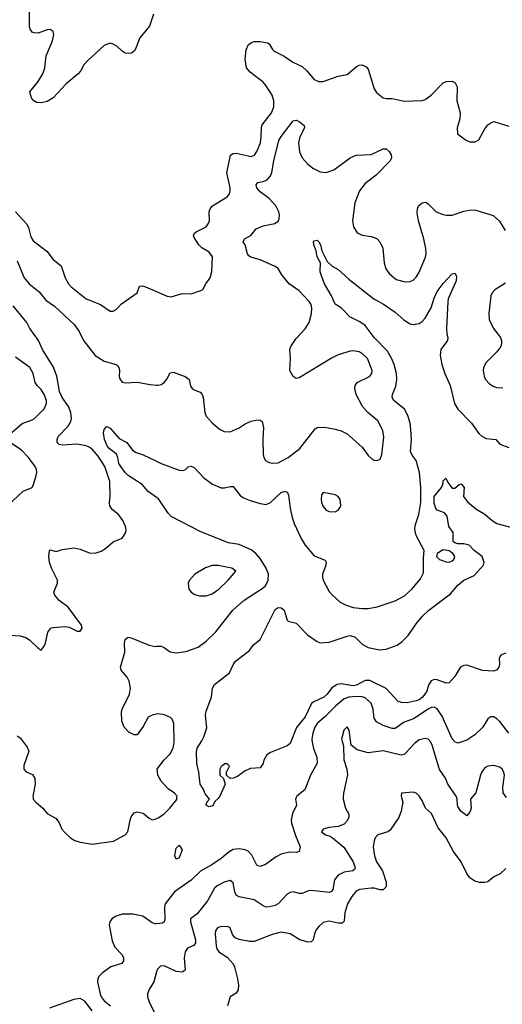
# Model space of a CAD drawing. Header units: inches. Extents: x 2134017 to 2292458, y 756222 to 916513.
# Tile 353 of 387: x 2249087 to 2252305, y 898620 to 905192. Entities that reach past the tile are written whole.
import ezdxf

# ---------------------------------------------------------------- set-up
doc = ezdxf.new("R2010")
doc.units = ezdxf.units.IN
doc.header["$MEASUREMENT"] = 0
for name, color, linetype in [('C2849', 7, 'Continuous'), ('C2859', 7, 'Continuous'), ('C2940', 7, 'Continuous'), ('C2950', 7, 'Continuous')]:
    doc.layers.add(name, color=color, linetype=linetype)

msp = doc.modelspace()

# ---------------------------------------------------------------- linework, layer by layer
at = {"layer": 'C2849', "color": 5}
for points, elevation in [([(2249175.4, 900000), (2249177.3, 899990), (2249194, 899970), (2249242, 899930), (2249270, 899894), (2249330, 899859.1), (2249350, 899830.8), (2249368, 899790), (2249386.6, 899766.6), (2249426, 899730), (2249453.7, 899713.7), (2249490, 899701.2), (2249570, 899688.5), (2249711.6, 899708.4), (2249789.3, 899750), (2249807.3, 899770), (2249822.9, 899850), (2249830, 899871), (2249850, 899898.8), (2249870, 899904.9), (2249910, 899895.5), (2249950, 899862.4), (2249970, 899852), (2249990, 899854.6), (2250000, 899859.1)], 240), ([(2250000, 899157.4), (2249990, 899156.3), (2249970, 899164.7), (2249908.8, 899208.8), (2249841, 899221), (2249770, 899221.2), (2249730, 899208.7), (2249701.1, 899190), (2249686.7, 899170), (2249683.5, 899150), (2249703.3, 899043.3), (2249721.7, 899001.7), (2249769.3, 898950), (2249779.7, 898930), (2249779.7, 898910), (2249767.6, 898892.4), (2249695.3, 898870), (2249638.2, 898830), (2249615.4, 898804.6), (2249607.7, 898790), (2249604.8, 898770), (2249622.2, 898690), (2249630.5, 898670), (2249650, 898643), (2249693, 898610)], 240), ([(2250000, 898836), (2249980.2, 898770), (2249950, 898718.4), (2249939.6, 898690), (2249939.1, 898670), (2249952.9, 898630), (2250000, 898537.7)], 260), ([(2249570, 898576.1), (2249521.5, 898641.5), (2249490, 898657.8), (2249447.6, 898652.4), (2249285.2, 898594.8)], 240)]:
    msp.add_lwpolyline(points, dxfattribs=dict(at, elevation=elevation))
at = {"layer": 'C2859', "color": 5}
for points, elevation in [([(2250929.6, 900000), (2250926, 899990), (2250933, 899950), (2250906.8, 899893.2), (2250897.1, 899850), (2250899.3, 899830), (2250926.8, 899746.8), (2250956.8, 899670), (2250950, 899639.5), (2250930, 899633.3), (2250885.5, 899634.5), (2250830, 899622), (2250796.2, 899603.8), (2250726.1, 899553.9), (2250690, 899539.6), (2250668, 899548), (2250634.4, 899614.4), (2250610, 899641.1), (2250590, 899650.9), (2250550, 899658.5), (2250510, 899652.2), (2250482.7, 899637.3), (2250430, 899593.1), (2250368.7, 899550), (2250291.6, 899508.4), (2250230, 899448.5), (2250119.3, 899370), (2250056.9, 899290), (2250052.3, 899267.7), (2250054.7, 899185.3), (2250050, 899169.4), (2250038.6, 899161.4), (2250000, 899157.4)], 240), ([(2250000, 899859.1), (2250010, 899863.6), (2250047.8, 899890), (2250088.3, 899930), (2250133.6, 899986.4), (2250135.3, 900000)], 240), ([(2251244.2, 900000), (2251243.6, 899990), (2251260.2, 899930), (2251282.8, 899890), (2251280.8, 899870), (2251270, 899845.6), (2251250, 899822), (2251210, 899806.3), (2251150, 899800.5), (2251111, 899790), (2251099.1, 899770), (2251126, 899750), (2251150, 899743.7), (2251170, 899732.4), (2251247.7, 899667.7), (2251310.2, 899570), (2251324.9, 899530), (2251319.7, 899520.3), (2251309.1, 899510.9), (2251250, 899502.2), (2251210, 899481.5), (2251186.4, 899450), (2251174.5, 899385.5), (2251166.7, 899373.3), (2251153.3, 899366.7), (2251030, 899380.4), (2251010, 899376.4), (2250970, 899358.7), (2250950, 899358.9), (2250910, 899369.8), (2250890, 899367.2), (2250870, 899355.4), (2250810, 899290.8), (2250790, 899279.3), (2250750, 899269.8), (2250730, 899268.7), (2250710, 899277.2), (2250650, 899316.1), (2250550, 899337), (2250530, 899347.6), (2250521, 899370), (2250511.3, 899431.3), (2250490, 899446.2), (2250450, 899435), (2250404.2, 899410), (2250385.3, 899394.7), (2250340.2, 899310), (2250270, 899224.8), (2250224.9, 899190), (2250224.7, 899170), (2250258.3, 899050), (2250260.2, 899030), (2250247, 899013), (2250206.1, 898993.9), (2250189.4, 898970), (2250183.8, 898930), (2250191.3, 898848.7), (2250170, 898835.4), (2250130, 898838.2), (2250050, 898876.3), (2250024.9, 898875.1), (2250005.5, 898854.5), (2250000, 898836)], 260), ([(2250414.2, 900000), (2250410, 899993.2), (2250387.5, 899972.5), (2250374.6, 899945.4), (2250350, 899939), (2250329.2, 899950), (2250335.3, 899970), (2250353.2, 899990), (2250344.5, 900000)], 220), ([(2251633.5, 900000), (2251641.6, 899970), (2251630.3, 899910), (2251614.3, 899865.7), (2251558.3, 899781.7), (2251542, 899770), (2251474.9, 899750), (2251456.9, 899730), (2251450.3, 899710), (2251444.9, 899670), (2251452.3, 899610), (2251467.2, 899570), (2251506.8, 899510), (2251530, 899434.8), (2251530, 899403.7), (2251510, 899384), (2251490, 899384.2), (2251450, 899395.8), (2251430, 899395.7), (2251354.6, 899385.4), (2251330, 899374.6), (2251301, 899339), (2251273.4, 899290), (2251255.4, 899230), (2251250, 899175.1), (2251237.6, 899162.4), (2251210, 899160.6), (2251150, 899175), (2251110, 899165.1), (2251081, 899139), (2251063.7, 899116.3), (2251052.4, 899090), (2251044.6, 899050), (2251030, 899037.2), (2251010, 899033.8), (2250954.5, 899050), (2250890, 899089.7), (2250830, 899101.1), (2250770, 899086), (2250650, 899038.8), (2250619.3, 899039.3), (2250550, 899052.1), (2250523.3, 899063.3), (2250506.9, 899086.9), (2250490, 899129.4), (2250476.1, 899136.1), (2250430, 899138.7), (2250406.7, 899130), (2250393.1, 899110), (2250391.3, 899090), (2250396.3, 899010), (2250402.5, 898990), (2250414.9, 898970), (2250470, 898933.4), (2250510.2, 898890), (2250519.7, 898870), (2250540.2, 898790), (2250546.3, 898750), (2250544.2, 898715.8), (2250530, 898694.5), (2250490.3, 898669.7), (2250472.7, 898610)], 280), ([(2252330, 899526), (2252290.4, 899490), (2252250, 899469.7), (2252210, 899437.8), (2252190, 899431.9), (2252153.4, 899433.4), (2252122.8, 899442.8), (2252090, 899463.6), (2252070, 899492.8), (2252030.7, 899570), (2251980.4, 899640.4), (2251930.8, 899730), (2251877.9, 899797.9), (2251832.8, 899892.8), (2251792.6, 899930), (2251770, 899980.9), (2251757.6, 900000)], 280), ([(2252101.2, 900000), (2252092.6, 899990), (2252096.8, 899930), (2252090, 899902.7), (2252070, 899877), (2252030, 899909.6), (2252010, 899939.3), (2252005.7, 899950), (2252005.4, 899990), (2252002.1, 900000)], 260)]:
    msp.add_lwpolyline(points, dxfattribs=dict(at, elevation=elevation))
at = {"layer": 'C2859', "color": 5, "elevation": 220}
msp.add_lwpolyline([(2250130, 899589.4), (2250121.6, 899610), (2250127.1, 899650), (2250130, 899661), (2250150, 899682), (2250170.3, 899650), (2250150, 899597)], close=True, dxfattribs=at)
at = {"layer": 'C2940', "color": 5}
for points, elevation in [([(2249979.5, 905230), (2249952, 905150), (2249888.7, 905070), (2249853.7, 904986.3), (2249831.6, 904968.4), (2249810, 904965.4), (2249790, 904969.8), (2249770, 904981.4), (2249734.4, 905014.4), (2249710, 905029.8), (2249690, 905035.7), (2249650, 905020.2), (2249540.2, 904919.8), (2249513.8, 904890), (2249492, 904848), (2249477.6, 904830), (2249396, 904764), (2249310.3, 904670), (2249270, 904646.6), (2249230, 904637.2), (2249200.1, 904640.1), (2249175.2, 904655.2), (2249164.5, 904670), (2249154, 904710), (2249210, 904779.5), (2249240.2, 904830), (2249253.4, 904870), (2249264.1, 904950), (2249306, 905050), (2249314.2, 905094.1), (2249310, 905113.2), (2249290, 905127.3), (2249270, 905124.7), (2249210, 905102.7), (2249184.1, 905104.1), (2249169.3, 905110), (2249156.2, 905130), (2249151.3, 905151.3), (2249151.5, 905270)], 280), ([(2249057.8, 903910), (2249131.5, 903830), (2249144.5, 903804.4), (2249161.7, 903741.7), (2249176.3, 903716.3), (2249267, 903647), (2249310, 903592), (2249363.1, 903550), (2249390, 903468), (2249411.6, 903430), (2249429.5, 903409.5), (2249530.6, 903330), (2249626, 903290), (2249690, 903246.8), (2249710, 903246.8), (2249730, 903258.8), (2249765.1, 903294.9), (2249869.5, 903370), (2249886.7, 903413.3), (2249905, 903415), (2249924.9, 903410), (2250000, 903376.9)], 280), ([(2249070, 903581.7), (2249117.2, 903470), (2249148.9, 903428.9), (2249216.5, 903376.5), (2249260, 903320), (2249319.6, 903279.6), (2249450, 903158.6), (2249483.5, 903110), (2249511.9, 903050), (2249589.3, 902950), (2249650, 902913.5), (2249730, 902890.2), (2249740.5, 902880.5), (2249748.1, 902870), (2249752, 902850), (2249750.2, 902810.2), (2249754.3, 902794.3), (2249770, 902773.7), (2249790, 902768.9), (2249870, 902773.7), (2249956, 902756), (2250000, 902752.6)], 260), ([(2249024.1, 901084.1), (2249090, 901080.5), (2249128.5, 901068.5), (2249152.3, 901052.3), (2249210, 900996), (2249230, 900984.7), (2249250, 901011), (2249257.6, 901030), (2249275.3, 901104.7), (2249295.3, 901130), (2249310, 901134.9), (2249390, 901141.6), (2249417.1, 901137.1), (2249470, 901110.8), (2249490, 901111), (2249502.7, 901130), (2249498, 901150), (2249409.5, 901270), (2249350, 901315.1), (2249322, 901350), (2249315.1, 901370), (2249338, 901430), (2249338, 901450), (2249298.4, 901530), (2249286, 901570), (2249280.5, 901610), (2249286, 901650), (2249290, 901654), (2249330, 901643), (2249370, 901655.8), (2249450, 901666), (2249490, 901658), (2249550, 901633), (2249590, 901630.5), (2249630, 901644.9), (2249658, 901662), (2249710, 901706.8), (2249769.3, 901730.7), (2249794, 901770), (2249797.2, 901790), (2249793.2, 901810), (2249774.5, 901850), (2249746, 901890), (2249703, 901923), (2249687.8, 901947.8), (2249685.4, 901970), (2249691, 902010), (2249688.3, 902110), (2249653.8, 902210), (2249610, 902279.3), (2249570, 902324.7), (2249550, 902339.8), (2249530, 902347.2), (2249470, 902358.4), (2249370, 902351.2), (2249350, 902357.6), (2249336.2, 902370), (2249335.8, 902390), (2249343.5, 902410), (2249410, 902479.7), (2249427.5, 902510), (2249431.4, 902530), (2249426.9, 902570), (2249411.4, 902610), (2249369.9, 902670), (2249351.2, 902710), (2249333.3, 902813.3), (2249312.8, 902872.8), (2249238.2, 902990), (2249211.7, 903050), (2249154.2, 903130), (2249134.2, 903170), (2249042.4, 903282.4)], 260), ([(2249002.6, 902410), (2249102.4, 902497.6), (2249170, 902520.3), (2249185.1, 902530), (2249250, 902594.4), (2249265.6, 902630), (2249265, 902650), (2249250.6, 902690), (2249230, 902723.1), (2249202.2, 902750), (2249189.9, 902769.9), (2249176.8, 902830), (2249155.1, 902870), (2249059.3, 902939.3)], 280), ([(2250000, 902002.5), (2249942.7, 902042.7), (2249903, 902090), (2249810, 902150.6), (2249790, 902169.9), (2249760.7, 902210), (2249748.7, 902230), (2249741.1, 902270), (2249731.4, 902291.4), (2249683.9, 902330), (2249670, 902346.9), (2249651.6, 902390), (2249645.1, 902434.9), (2249650, 902456), (2249665.1, 902474.9), (2249670, 902477.3), (2249690, 902466), (2249750, 902397.6), (2249800.5, 902370), (2249839, 902319), (2249862.6, 902302.6), (2249910, 902288.4), (2250000, 902244.8)], 240), ([(2249010, 901952.7), (2249110, 902044.9), (2249169.6, 902070.4), (2249179.5, 902090), (2249196.2, 902150), (2249200.7, 902170), (2249198.4, 902190), (2249189.3, 902210), (2249144.5, 902270), (2249098.7, 902318.7), (2249010, 902378.7)], 280), ([(2250000, 900556.6), (2249970.2, 900549.8), (2249944.4, 900535.6), (2249910, 900473.2), (2249870, 900419), (2249850, 900419), (2249815.5, 900435.5), (2249782.7, 900470), (2249767, 900510), (2249765.6, 900570), (2249769.6, 900590), (2249818.5, 900690), (2249825.1, 900730), (2249816.4, 900776.4), (2249802.9, 900802.9), (2249762.9, 900850), (2249758.4, 900870), (2249788, 900970), (2249785.1, 901030), (2249790, 901056), (2249810, 901070.6), (2249830, 901065.5), (2249950, 901016.1), (2249990, 901009.1), (2250000, 901009.4)], 240), ([(2249070, 900411.3), (2249090, 900398), (2249137.1, 900337.1), (2249147.3, 900310), (2249113.7, 900213.7), (2249114, 900190), (2249130, 900170.8), (2249172.8, 900152.8), (2249187.9, 900127.9), (2249190.6, 900090), (2249173.4, 900010), (2249175.4, 900000)], 240)]:
    msp.add_lwpolyline(points, dxfattribs=dict(at, elevation=elevation))
at = {"layer": 'C2950', "color": 5}
for points, elevation in [([(2250000, 903376.9), (2250070, 903346), (2250097.6, 903342.4), (2250170, 903364.9), (2250230, 903361.6), (2250295.8, 903384.2), (2250307.7, 903392.3), (2250327, 903430), (2250357.6, 903470), (2250368.2, 903511.8), (2250372.8, 903610), (2250350, 903640.5), (2250302, 903670), (2250280.7, 903690), (2250250, 903739), (2250246, 903750), (2250250, 903764.7), (2250263.8, 903776.2), (2250329.3, 903810), (2250344.5, 903830), (2250351.5, 903850), (2250351.3, 903910), (2250356.9, 903930), (2250373.3, 903950), (2250469.6, 904010), (2250486, 904030), (2250491.2, 904050), (2250489.7, 904070.3), (2250468.6, 904170), (2250492.4, 904287.6), (2250510, 904298.9), (2250530, 904300.8), (2250630, 904279.2), (2250653.1, 904286.9), (2250668.6, 904311.4), (2250691.6, 904370), (2250697.9, 904410), (2250698.5, 904470), (2250704.2, 904490), (2250767.1, 904570), (2250781.2, 904610), (2250781.2, 904650), (2250770, 904688.3), (2250730, 904750.9), (2250710, 904776.1), (2250622.7, 904842.7), (2250600.4, 904870), (2250591, 904929), (2250596.4, 904990), (2250613.3, 905026.7), (2250637.3, 905042.7), (2250652.6, 905047.4), (2250690, 905047.7), (2250738.8, 905038.8), (2250750.9, 905030.9), (2250772.4, 904992.4), (2250783, 904983), (2250850, 904948.8), (2250908.5, 904908.5), (2250970, 904878.9), (2251002.6, 904850), (2251050, 904794), (2251079.9, 904779.9), (2251110, 904780.3), (2251210, 904815.8), (2251270, 904826.7), (2251330, 904876.4), (2251350, 904888.2), (2251371.3, 904890), (2251397, 904877), (2251410, 904861), (2251450, 904731), (2251465.8, 904705.9), (2251510, 904670.7), (2251530, 904665.5), (2251570, 904665.5), (2251650, 904648.5), (2251770, 904653.7), (2251790, 904660.3), (2251830.8, 904689.2), (2251910, 904770.4), (2251930, 904780.7), (2251970, 904781), (2251991.3, 904770), (2252004.5, 904744.5), (2252002.4, 904650), (2252024.9, 904570), (2252023, 904530), (2252004.9, 904470), (2252006.8, 904430), (2252061, 904390), (2252090, 904376.3), (2252124.1, 904375.9), (2252149, 904390), (2252190, 904464.7), (2252209.5, 904490.5), (2252230, 904504.7), (2252250, 904512), (2252350, 904481)], 280), ([(2250000, 902752.6), (2250010, 902751.8), (2250030, 902757.6), (2250049.8, 902770.2), (2250068.3, 902791.7), (2250090, 902836), (2250110, 902839.1), (2250190.7, 902810.7), (2250218, 902790), (2250226.8, 902746.8), (2250238, 902730), (2250250, 902721), (2250290, 902706), (2250302.8, 902690), (2250310.4, 902670.4), (2250321.3, 902570), (2250330, 902544.9), (2250370, 902501.6), (2250419.6, 902459.6), (2250450, 902444.2), (2250490, 902441.1), (2250550, 902468.8), (2250590, 902495.3), (2250630, 902512), (2250670, 902520.4), (2250690, 902519.1), (2250702.8, 902510), (2250712, 902470), (2250707.7, 902390), (2250710.3, 902290), (2250714.4, 902270), (2250726, 902250), (2250750, 902235.8), (2250771.8, 902231.8), (2250810, 902235.3), (2250878, 902270), (2250954.7, 902330), (2251058.4, 902461.6), (2251069.7, 902470.3), (2251088, 902472), (2251132, 902470), (2251190, 902458.7), (2251230, 902446.7), (2251270, 902426.7), (2251370, 902338.7), (2251410, 902283.8), (2251430, 902264.4), (2251450, 902253), (2251470, 902250.6), (2251490, 902258.8), (2251502.4, 902290), (2251514.9, 902405.1), (2251507.7, 902450), (2251474.5, 902514.5), (2251408.3, 902570), (2251372.2, 902610), (2251330.8, 902690), (2251322, 902730), (2251324.4, 902750), (2251337.6, 902770), (2251419.5, 902810), (2251435.1, 902830), (2251436.9, 902850), (2251431.8, 902868.2), (2251405.4, 902930), (2251370, 902963.9), (2251350, 902975.3), (2251310, 902982.6), (2251290, 902980.5), (2251210, 902955.1), (2251170, 902936.1), (2250950, 902800.5), (2250930, 902797), (2250909.6, 902809.7), (2250888.2, 902850), (2250892.4, 902930), (2250888.7, 902991.3), (2250894, 903010), (2250930, 903064.9), (2250990, 903128.8), (2251016.8, 903170), (2251032.8, 903230), (2251034, 903266), (2251029.8, 903290), (2251017.8, 903310), (2250950, 903383.1), (2250884.7, 903430), (2250836.1, 903490), (2250810, 903531), (2250786.2, 903546.1), (2250690, 903588.9), (2250627.7, 903607.7), (2250615.8, 903615.8), (2250606.3, 903630), (2250590, 903689.3), (2250577.6, 903710), (2250587, 903730), (2250628.3, 903751.7), (2250663.7, 903796.3), (2250710, 903815.5), (2250787.3, 903832.7), (2250810, 903848.2), (2250817.4, 903862.6), (2250820.3, 903890), (2250815.2, 903910), (2250794.8, 903950), (2250750, 903998.8), (2250690, 904042.2), (2250668.9, 904070), (2250662.7, 904090), (2250675.2, 904104.8), (2250710, 904112), (2250736.3, 904123.7), (2250760.4, 904150), (2250768.5, 904171.5), (2250780.6, 904250), (2250815, 904385), (2250830, 904412), (2250910, 904517.1), (2250930, 904521.6), (2250950, 904512.7), (2250984.9, 904484.9), (2250986, 904470), (2250954, 904410), (2250946.3, 904370), (2250953.4, 904310), (2250970, 904270.7), (2251005.5, 904230), (2251041.1, 904201.1), (2251090, 904177), (2251130, 904171.8), (2251182.7, 904190), (2251289.8, 904270.2), (2251330, 904288.8), (2251430, 904292.2), (2251510, 904330.4), (2251530, 904330.4), (2251551.7, 904311.7), (2251563.8, 904290), (2251566, 904270), (2251557.1, 904250), (2251465.2, 904154.8), (2251390, 904099.7), (2251353.8, 904050), (2251321.3, 903970), (2251305.7, 903850), (2251312, 903810), (2251338, 903770), (2251370, 903753.7), (2251430, 903745.7), (2251456.9, 903736.9), (2251470.5, 903730), (2251488.5, 903710), (2251507.8, 903667.8), (2251516.5, 903570), (2251527.6, 903530), (2251550, 903498.4), (2251598, 903458), (2251657.2, 903442.8), (2251690, 903445.5), (2251710, 903453.4), (2251730, 903474), (2251750, 903507.3), (2251793.8, 903606.2), (2251798.5, 903630), (2251795.6, 903664.4), (2251781.1, 903730), (2251745.7, 903850), (2251737.7, 903902.3), (2251738.9, 903930), (2251746, 903950), (2251770, 903970.4), (2251794, 903974), (2251810, 903964), (2251863.8, 903910), (2251910, 903891.4), (2251933.2, 903886.8), (2251970, 903887.8), (2252050, 903914.4), (2252097.7, 903922.3), (2252130, 903921.8), (2252244.7, 903884.7), (2252287.1, 903847.1), (2252324.8, 903784.8)], 260), ([(2250000, 902244.8), (2250030, 902230.3), (2250150, 902184.9), (2250170, 902182.4), (2250190, 902188.2), (2250210, 902207.3), (2250230, 902213), (2250250, 902203), (2250314.3, 902134.3), (2250372.6, 902092.6), (2250430, 902067.4), (2250453.4, 902066.6), (2250490, 902075.8), (2250510, 902075.5), (2250556, 902016), (2250580.2, 902000.2), (2250622.7, 901982.7), (2250690, 901962.8), (2250730, 901956.5), (2250758.4, 901970), (2250830, 902035.3), (2250850, 902043.8), (2250870, 902040.7), (2250878.9, 902018.9), (2250890.2, 901930), (2250905, 901870), (2250917.8, 901830), (2250963.6, 901730), (2250990, 901685.3), (2251050, 901614.4), (2251124.1, 901584.1), (2251130.4, 901570.4), (2251128.8, 901550), (2251107.2, 901490), (2251105.3, 901470), (2251110.4, 901450), (2251150, 901376.3), (2251170, 901353), (2251224.8, 901304.8), (2251263.5, 901283.5), (2251310, 901268.1), (2251370, 901260.8), (2251410, 901262), (2251470, 901272.8), (2251590, 901312.9), (2251652.6, 901347.4), (2251702.9, 901390), (2251759.7, 901460.3), (2251779.8, 901500.2), (2251779.1, 901600.9), (2251783.6, 901650), (2251731.7, 901750), (2251721.1, 901790), (2251723.9, 901816.1), (2251749.8, 901890.2), (2251762.9, 901970), (2251762.4, 902070), (2251753.1, 902170), (2251731.9, 902250), (2251704.9, 902284.9), (2251694, 902310), (2251699.5, 902390), (2251695.9, 902455.9), (2251690, 902499.3), (2251675.4, 902550), (2251652.1, 902592.1), (2251583.1, 902650), (2251572, 902670), (2251572.8, 902690), (2251594.6, 902745.4), (2251602, 902790), (2251599.4, 902830), (2251584.3, 902890), (2251569.5, 902929.5), (2251538.9, 902978.9), (2251450, 903070.9), (2251390, 903151.1), (2251355.8, 903175.8), (2251288.7, 903208.7), (2251230, 903269.4), (2251190, 903292.7), (2251165.7, 903350), (2251120.5, 903430), (2251096.9, 903490), (2251091.3, 903510), (2251093.2, 903570), (2251069.8, 903609.8), (2251063.1, 903650), (2251047.7, 903690), (2251046, 903710), (2251050, 903716.4), (2251070, 903721.3), (2251081.3, 903710), (2251092.4, 903690), (2251102.4, 903650), (2251138.4, 903578.4), (2251170, 903546.8), (2251210, 903524.9), (2251281.2, 903461.2), (2251448.9, 903330), (2251512.9, 903292.9), (2251590, 903240.2), (2251650, 903185.4), (2251690, 903162.8), (2251710, 903158), (2251750, 903164.7), (2251770, 903178), (2251790, 903200.3), (2251830.9, 903269.1), (2251850, 903334.4), (2251870, 903377.4), (2251910, 903431.7), (2251970, 903494.8), (2251990, 903501), (2251999.3, 903479.3), (2251997, 903450), (2251944.9, 903330), (2251942.3, 903310), (2251932.8, 903130), (2251935.3, 903095.3), (2251943.1, 903070), (2251939.5, 903050), (2251896.5, 902990), (2251891.3, 902950), (2251901.1, 902890), (2251922, 902830), (2251957.5, 902750), (2251986.8, 902630), (2252010, 902591.7), (2252099, 902499), (2252150, 902430.4), (2252170, 902412.4), (2252196.9, 902396.9), (2252262.8, 902390), (2252290, 902359.3), (2252350, 902337.1)], 240), ([(2252325.8, 903434.2), (2252255.5, 903390), (2252237.1, 903370), (2252228.5, 903350), (2252214.6, 903230), (2252218.9, 903190), (2252247.4, 903130), (2252292.4, 903070), (2252299.5, 903050), (2252299.5, 903030), (2252295.3, 903010), (2252270, 902974.5), (2252197.1, 902902.9), (2252179.5, 902870), (2252178, 902850), (2252183.6, 902810), (2252193.7, 902790), (2252221, 902761), (2252250, 902743.1), (2252270, 902737.6), (2252310, 902735.8)], 260), ([(2250344.5, 900000), (2250323.7, 900023.7), (2250310, 900058), (2250289.2, 900090), (2250281.2, 900170), (2250267.8, 900227.8), (2250265.9, 900305.9), (2250270, 900330.5), (2250302.2, 900377.8), (2250314.6, 900405.4), (2250333.9, 900466.1), (2250325.1, 900550), (2250330, 900576), (2250365.1, 900670), (2250372.7, 900730), (2250385.4, 900754.6), (2250487, 900833), (2250510, 900886), (2250526.6, 900910), (2250619.3, 900980.7), (2250644, 901016), (2250690, 901054), (2250790, 901255.5), (2250810, 901267.7), (2250830, 901267.3), (2250850, 901250.8), (2250870, 901184.7), (2250878, 901178), (2250930, 901163.7), (2251006, 901086), (2251070, 901042.3), (2251090, 901033.6), (2251150, 901036.9), (2251270, 901078), (2251290, 901080.9), (2251324.9, 901070), (2251370, 901023.7), (2251410, 901000.9), (2251486.7, 900986.7), (2251530, 900990.2), (2251603.4, 901016.6), (2251638.6, 901041.4), (2251678.6, 901081.4), (2251730, 901159.5), (2251772.6, 901210), (2251815.4, 901250), (2251959.6, 901360.4), (2252010, 901418.4), (2252049.3, 901450), (2252118.3, 901481.7), (2252180.5, 901550), (2252185.1, 901570), (2252171, 901610), (2252118.7, 901650), (2252083.5, 901683.5), (2252050, 901694.4), (2252010, 901692.7), (2251990, 901699.4), (2251977.8, 901710), (2251976.8, 901770), (2251949.8, 901810), (2251938.8, 901878.8), (2251920.1, 901900.1), (2251870, 901917.7), (2251861.2, 901930), (2251850, 901964), (2251851.2, 902010), (2251900.9, 902070), (2251909.5, 902090), (2251910, 902114), (2251928, 902132), (2251942, 902102), (2251970, 902066), (2251990, 902064.7), (2252018, 902090), (2252030, 902094.8), (2252036, 902090), (2252050.4, 902070), (2252047.3, 902010), (2252073.3, 901973.3), (2252128.1, 901928.1), (2252190, 901892), (2252237.6, 901850), (2252270, 901828.9), (2252370, 901803.1)], 220), ([(2250000, 901009.4), (2250030.2, 901010.2), (2250050, 901002), (2250090, 900973.1), (2250130, 900965.8), (2250194.1, 900974.1), (2250275.9, 901004.1), (2250330, 901043.6), (2250393.8, 901106.2), (2250508.8, 901251.2), (2250583.4, 901316.6), (2250704.6, 901395.4), (2250726, 901414), (2250744.3, 901450), (2250746.2, 901490), (2250730.8, 901530), (2250690, 901596.3), (2250662.2, 901630), (2250630, 901652.8), (2250550, 901689.9), (2250480.3, 901700.3), (2250293.8, 901773.8), (2250096.2, 901876.2), (2250077.2, 901897.2), (2250013.2, 901993.2), (2250000, 902002.5)], 240), ([(2252330, 900963), (2252305, 900955.1), (2252293.8, 900946.2), (2252285.5, 900930), (2252287.7, 900890), (2252282, 900870), (2252270, 900853.2), (2252250, 900843.7), (2252172.5, 900847.5), (2252070, 900883.7), (2252050, 900882), (2252030, 900872), (2252019.2, 900860.8), (2251990, 900807), (2251950, 900765.6), (2251930, 900762.6), (2251870, 900786), (2251850, 900787.8), (2251830, 900778), (2251814.3, 900750), (2251801.9, 900710), (2251789, 900690), (2251770, 900667.8), (2251750, 900652.7), (2251730, 900645.5), (2251670, 900631.8), (2251633.3, 900633.3), (2251610, 900641.2), (2251530, 900727.7), (2251422.3, 900782.3), (2251390, 900781.8), (2251333.4, 900750), (2251310, 900745.8), (2251230, 900759.2), (2251204.9, 900755.1), (2251167.6, 900732.4), (2251136.8, 900690), (2251115.2, 900670), (2251043.2, 900636.8), (2251032.5, 900627.5), (2250990, 900538), (2250933.4, 900466.6), (2250890, 900361.2), (2250870, 900346), (2250759.8, 900300.2), (2250735.3, 900284.7), (2250716, 900250), (2250710, 900228), (2250690, 900198), (2250625.4, 900194.6), (2250590, 900178), (2250539.8, 900140.2), (2250511.1, 900128.9), (2250490, 900126), (2250466, 900150), (2250466, 900170), (2250486, 900210), (2250470, 900226), (2250450, 900226), (2250444.7, 900215.3), (2250430, 900208), (2250421, 900190), (2250421, 900150), (2250446.8, 900126.8), (2250458, 900090), (2250420.5, 900010), (2250414.2, 900000)], 220), ([(2252349.1, 900429.1), (2252290, 900506.6), (2252270, 900526.3), (2252250, 900538.7), (2252230, 900539.6), (2252210, 900526), (2252176.4, 900470), (2252121.6, 900418.4), (2252070, 900383.7), (2252010, 900363.7), (2251990, 900371.8), (2251970, 900391.8), (2251903.9, 900543.9), (2251870, 900592.2), (2251850, 900602.4), (2251830, 900600.3), (2251810, 900590.6), (2251714, 900526), (2251650, 900503.9), (2251590, 900461.7), (2251570, 900460.4), (2251510, 900480.4), (2251466.3, 900506.3), (2251449.8, 900530), (2251444.8, 900590), (2251430, 900629.6), (2251390, 900664.6), (2251370, 900672.8), (2251334.1, 900674.1), (2251282, 900670), (2251250, 900658.6), (2251192.6, 900610), (2251122.3, 900537.7), (2251070, 900493.5), (2251055.9, 900470), (2251041.5, 900430), (2251035.5, 900390), (2251037.8, 900370), (2251047, 900327), (2251068.3, 900270), (2251070.2, 900230), (2251027.2, 900150), (2250989.1, 900050.9), (2250934.4, 900010), (2250930, 900001.2), (2250929.6, 900000)], 240), ([(2250135.3, 900000), (2250136.5, 900010), (2250118.9, 900030), (2250077.5, 900057.5), (2250030, 900109.6), (2250007.4, 900150), (2250002.6, 900190), (2250047.6, 900250), (2250089.1, 900290.9), (2250111.2, 900328.8), (2250115.9, 900370), (2250114.5, 900494.5), (2250103.3, 900523.3), (2250093.4, 900533.4), (2250052.6, 900552.6), (2250010, 900558.9), (2250000, 900556.6)], 240), ([(2252002.1, 900000), (2251998.7, 900010), (2251942, 900090), (2251927, 900130), (2251887.5, 900187.5), (2251838.6, 900350), (2251829.2, 900369.2), (2251810, 900389.7), (2251790, 900394.8), (2251750, 900384.2), (2251720, 900360), (2251662.3, 900297.7), (2251650, 900288.3), (2251630, 900282.2), (2251510, 900312), (2251410, 900298.2), (2251338.4, 900318.4), (2251297.6, 900350), (2251283.7, 900450), (2251270, 900471.8), (2251248.8, 900450), (2251233.4, 900390), (2251245.8, 900345.8), (2251249.2, 900250.8), (2251268.7, 900190), (2251272.3, 900152.3), (2251246.2, 900030), (2251244.2, 900000)], 260), ([(2252332.9, 900000), (2252310.8, 900030.8), (2252308.1, 900070), (2252319.4, 900150), (2252314.4, 900174.4), (2252305.4, 900190), (2252290, 900202.7), (2252250, 900212.9), (2252210, 900209.8), (2252190, 900197.6), (2252170, 900172.4), (2252160.1, 900150), (2252128.3, 900031.7), (2252101.2, 900000)], 260), ([(2251757.6, 900000), (2251750, 900011.8), (2251730, 900029.6), (2251710, 900035.1), (2251634, 900030), (2251630.8, 900010), (2251633.5, 900000)], 280)]:
    msp.add_lwpolyline(points, dxfattribs=dict(at, elevation=elevation))
for points, elevation in [([(2251110, 902037.2), (2251100.4, 902019.6), (2251097.1, 901990), (2251099.3, 901970), (2251110, 901942.8), (2251130, 901919.3), (2251150, 901908.4), (2251190, 901908), (2251210, 901917.3), (2251223.9, 901936.1), (2251229.6, 901950.4), (2251225.1, 901990), (2251209.7, 902009.7), (2251190, 902020.5)], 260), ([(2251910, 901654), (2251870.3, 901630), (2251866.4, 901610), (2251886.7, 901590), (2251930, 901572.8), (2251950, 901571.9), (2251970, 901579.3), (2251982.2, 901590), (2251988, 901610), (2251975.7, 901630), (2251950, 901646.4)], 240), ([(2250370, 901548.4), (2250325.6, 901534.4), (2250254, 901490), (2250219.1, 901450), (2250210.6, 901430), (2250214, 901390), (2250230.4, 901370.4), (2250255.3, 901355.3), (2250286.1, 901346.1), (2250330, 901345.3), (2250370, 901360.3), (2250414, 901390), (2250478, 901450), (2250529, 901510), (2250502, 901530), (2250476.3, 901536.3), (2250410, 901548.3)], 260)]:
    msp.add_lwpolyline(points, close=True, dxfattribs=dict(at, elevation=elevation))

doc.saveas('drawing.dxf')
